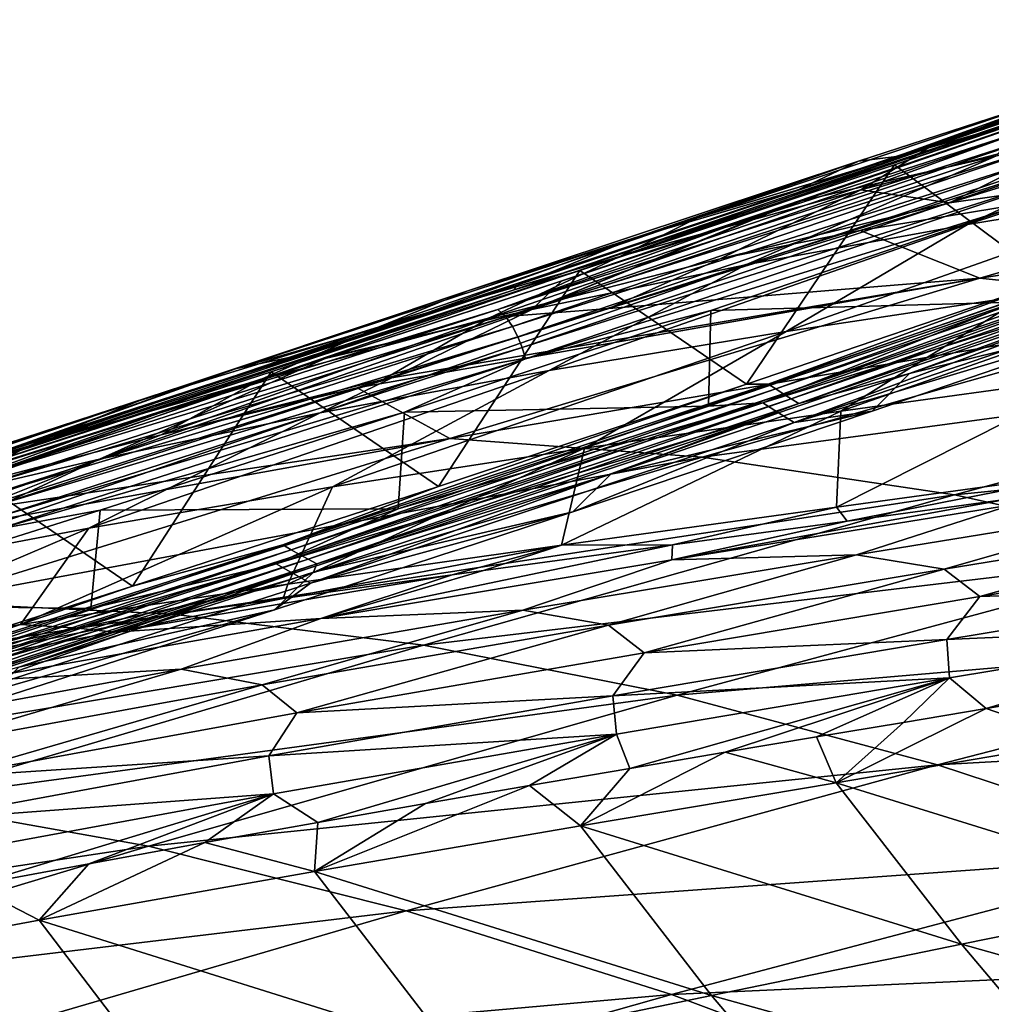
# Model space of a CAD drawing. Header units: metres. Extents: x -92 to 264, y -100 to 50.
# Tile 504 of 656: x 167.25 to 172.77, y 13.38 to 18.97. Entities that reach past the tile are written whole.
import ezdxf

# ---------------------------------------------------------------- set-up
doc = ezdxf.new("R2010")
doc.units = ezdxf.units.M
doc.layers.add('solid_21062050_01', color=7, linetype='CONTINUOUS')

msp = doc.modelspace()

# ---------------------------------------------------------------- linework, layer by layer
at = {"layer": 'solid_21062050_01'}
for points in [[(174.556915, 18.972319, 126.238945), (172.413696, 18.243057, 127.818733), (173.722198, 18.61821, 128.156601)], [(174.556915, 18.972319, 126.238945), (173.28923, 18.581104, 125.976776), (172.413696, 18.243057, 127.818733)], [(174.604996, 18.947565, 122.097771), (171.286697, 17.802031, 123.418236), (173.053635, 18.370285, 122.775597)], [(171.62207, 17.921545, 123.173668), (171.286697, 17.802031, 123.418236), (174.604996, 18.947565, 122.097771)], [(171.67012, 17.937859, 123.153038), (171.62207, 17.921545, 123.173668), (174.604996, 18.947565, 122.097771)], [(172.937973, 18.37237, 122.631477), (171.67012, 17.937859, 123.153038), (174.604996, 18.947565, 122.097771)], [(172.224426, 18.147367, 123.705612), (174.081146, 18.779396, 122.961792), (173.108322, 17.488522, 122.995583)], [(173.526947, 18.604893, 123.201477), (174.081146, 18.779396, 122.961792), (172.224426, 18.147367, 123.705612)], [(173.538925, 18.630014, 123.254082), (173.526947, 18.604893, 123.201477), (170.063538, 17.4375, 124.70697)], [(170.079193, 17.464262, 124.757774), (173.538925, 18.630014, 123.254082), (170.063538, 17.4375, 124.70697)], [(170.079193, 17.464262, 124.757774), (173.108902, 18.492079, 123.484261), (173.538925, 18.630014, 123.254082)], [(173.435425, 18.628529, 124.05024), (172.020264, 18.168434, 125.704384), (173.28923, 18.581104, 125.976776)], [(173.435425, 18.628529, 124.05024), (172.235321, 18.19537, 123.843864), (172.020264, 18.168434, 125.704384)], [(173.108902, 18.492079, 123.484261), (172.235321, 18.19537, 123.843864), (173.435425, 18.628529, 124.05024)], [(175.167999, 18.643822, 118.396996), (173.92337, 18.018711, 118.393066), (172.637909, 17.809385, 119.892365)], [(173.97348, 18.433243, 119.971931), (175.167999, 18.643822, 118.396996), (172.637909, 17.809385, 119.892365)], [(170.063538, 17.4375, 124.70697), (173.526947, 18.604893, 123.201477), (170.435837, 17.548134, 124.506554)], [(173.526947, 18.604893, 123.201477), (172.224426, 18.147367, 123.705612), (170.435837, 17.548134, 124.506554)], [(173.28923, 18.581104, 125.976776), (171.104431, 17.846933, 127.468208), (172.413696, 18.243057, 127.818733)], [(173.28923, 18.581104, 125.976776), (172.020264, 18.168434, 125.704384), (171.104431, 17.846933, 127.468208)], [(173.722198, 18.61821, 128.156601), (172.032623, 18.005947, 129.842056), (173.400299, 18.363251, 130.257904)], [(173.722198, 18.61821, 128.156601), (172.413696, 18.243057, 127.818733), (172.032623, 18.005947, 129.842056)], [(170.079193, 17.464262, 124.757774), (172.235321, 18.19537, 123.843864), (173.108902, 18.492079, 123.484261)], [(173.97348, 18.433243, 119.971931), (172.637909, 17.809385, 119.892365), (171.378799, 17.580061, 121.386299)], [(172.802948, 18.199701, 121.552986), (173.97348, 18.433243, 119.971931), (171.378799, 17.580061, 121.386299)], [(171.286697, 17.802031, 123.418236), (169.97139, 17.32674, 124.120735), (173.053635, 18.370285, 122.775597)], [(173.094421, 18.327135, 122.841118), (173.053635, 18.370285, 122.775597), (169.97139, 17.32674, 124.120735)], [(172.802948, 18.199701, 121.552986), (171.67012, 17.937859, 123.153038), (172.937973, 18.37237, 122.631477)], [(175.743607, 18.386915, 135.319931), (172.536453, 17.931574, 132.244339), (172.028732, 17.774914, 132.41452)], [(172.708771, 17.50301, 136.354462), (175.743607, 18.386915, 135.319931), (172.028732, 17.774914, 132.41452)], [(173.400299, 18.363251, 130.257904), (172.032623, 18.005947, 129.842056), (172.536453, 17.931574, 132.244339)], [(175.743607, 18.386915, 135.319931), (173.468765, 18.2173, 131.931427), (172.536453, 17.931574, 132.244339)], [(173.468765, 18.2173, 131.931427), (173.400299, 18.363251, 130.257904), (172.536453, 17.931574, 132.244339)], [(177.201767, 18.179844, 138.905563), (175.743607, 18.386915, 135.319931), (172.708771, 17.50301, 136.354462)], [(173.094421, 18.327135, 122.841118), (169.97139, 17.32674, 124.120735), (170.015793, 17.284185, 124.184258)], [(173.094421, 18.327135, 122.841118), (170.015793, 17.284185, 124.184258), (173.130615, 18.272863, 122.885292)], [(170.015793, 17.284185, 124.184258), (170.054047, 17.230183, 124.227013), (173.130615, 18.272863, 122.885292)], [(173.130615, 18.272863, 122.885292), (170.054047, 17.230183, 124.227013), (173.160522, 18.21348, 122.909035)], [(172.413696, 18.243057, 127.818733), (170.66449, 17.627748, 129.410202), (172.032623, 18.005947, 129.842056)], [(172.413696, 18.243057, 127.818733), (171.104431, 17.846933, 127.468208), (170.66449, 17.627748, 129.410202)], [(170.054047, 17.230183, 124.227013), (170.084579, 17.170784, 124.249908), (173.160522, 18.21348, 122.909035)], [(170.079193, 17.464262, 124.757774), (171.675949, 18.006592, 124.084717), (172.235321, 18.19537, 123.843864)], [(173.160522, 18.21348, 122.909035), (170.084579, 17.170784, 124.249908), (173.18486, 18.152893, 122.917633)], [(172.802948, 18.199701, 121.552986), (170.162933, 17.32633, 122.889259), (171.67012, 17.937859, 123.153038)], [(172.802948, 18.199701, 121.552986), (171.378799, 17.580061, 121.386299), (170.162933, 17.32633, 122.889259)], [(172.235321, 18.19537, 123.843864), (171.675949, 18.006592, 124.084717), (172.020264, 18.168434, 125.704384)], [(177.201767, 18.179844, 138.905563), (172.708771, 17.50301, 136.354462), (174.154846, 17.350098, 139.945007)], [(172.020264, 18.168434, 125.704384), (169.795181, 17.429426, 127.105743), (171.104431, 17.846933, 127.468208)], [(172.020264, 18.168434, 125.704384), (170.750595, 17.733955, 125.422287), (169.795181, 17.429426, 127.105743)], [(170.084579, 17.170784, 124.249908), (170.108536, 17.109987, 124.25808), (173.18486, 18.152893, 122.917633)], [(173.18486, 18.152893, 122.917633), (170.108536, 17.109987, 124.25808), (173.205048, 18.089062, 122.912834)], [(170.435837, 17.548134, 124.506554), (172.224426, 18.147367, 123.705612), (171.384171, 16.902372, 123.724854)], [(171.675949, 18.006592, 124.084717), (170.750595, 17.733955, 125.422287), (172.020264, 18.168434, 125.704384)], [(172.224426, 18.147367, 123.705612), (173.108322, 17.488522, 122.995583), (171.384171, 16.902372, 123.724854)], [(170.108536, 17.109987, 124.25808), (170.127411, 17.045761, 124.253227), (173.205048, 18.089062, 122.912834)], [(173.205048, 18.089062, 122.912834), (170.127411, 17.045761, 124.253227), (172.904724, 17.907635, 123.01638)], [(173.92337, 18.018711, 118.393066), (172.977798, 17.407541, 118.074631), (171.608231, 17.201477, 119.492851)], [(172.637909, 17.809385, 119.892365), (173.92337, 18.018711, 118.393066), (171.608231, 17.201477, 119.492851)], [(172.032623, 18.005947, 129.842056), (169.923386, 17.278315, 131.312164), (171.233078, 17.614351, 131.789352)], [(172.032623, 18.005947, 129.842056), (170.66449, 17.627748, 129.410202), (169.923386, 17.278315, 131.312164)], [(170.079193, 17.464262, 124.757774), (170.263748, 17.534851, 124.731171), (171.675949, 18.006592, 124.084717)], [(171.675949, 18.006592, 124.084717), (170.263748, 17.534851, 124.731171), (170.750595, 17.733955, 125.422287)], [(172.032623, 18.005947, 129.842056), (171.233078, 17.614351, 131.789352), (172.536453, 17.931574, 132.244339)], [(170.127411, 17.045761, 124.253227), (171.181335, 17.320217, 123.749367), (172.904724, 17.907635, 123.01638)], [(170.162933, 17.32633, 122.889259), (171.62207, 17.921545, 123.173668), (171.67012, 17.937859, 123.153038)], [(170.162933, 17.32633, 122.889259), (170.333893, 17.488949, 123.750259), (171.62207, 17.921545, 123.173668)], [(171.62207, 17.921545, 123.173668), (170.333893, 17.488949, 123.750259), (171.286697, 17.802031, 123.418236)], [(172.904724, 17.907635, 123.01638), (171.181335, 17.320217, 123.749367), (172.909363, 17.368099, 122.819687)], [(172.028732, 17.774914, 132.41452), (172.536453, 17.931574, 132.244339), (171.233078, 17.614351, 131.789352)], [(171.104431, 17.846933, 127.468208), (169.296997, 17.22817, 128.963348), (170.66449, 17.627748, 129.410202)], [(171.104431, 17.846933, 127.468208), (169.795181, 17.429426, 127.105743), (169.296997, 17.22817, 128.963348)], [(171.286697, 17.802031, 123.418236), (168.052994, 16.739065, 124.991066), (169.97139, 17.32674, 124.120735)], [(168.989639, 17.047306, 124.402542), (168.052994, 16.739065, 124.991066), (171.286697, 17.802031, 123.418236)], [(169.030899, 17.060715, 124.381714), (168.989639, 17.047306, 124.402542), (171.286697, 17.802031, 123.418236)], [(170.333893, 17.488949, 123.750259), (169.030899, 17.060715, 124.381714), (171.286697, 17.802031, 123.418236)], [(172.637909, 17.809385, 119.892365), (171.608231, 17.201477, 119.492851), (170.262604, 16.980005, 120.890457)], [(171.378799, 17.580061, 121.386299), (172.637909, 17.809385, 119.892365), (170.262604, 16.980005, 120.890457)], [(171.549011, 16.874332, 123.840942), (171.505615, 16.902086, 123.763893), (174.146545, 17.805214, 122.684464)], [(174.146545, 17.805214, 122.684464), (171.505615, 16.902086, 123.763893), (173.108322, 17.488522, 122.995583)], [(174.185883, 17.776773, 122.763412), (171.549011, 16.874332, 123.840942), (174.146545, 17.805214, 122.684464)], [(170.750595, 17.733955, 125.422287), (168.486771, 16.990124, 126.732079), (169.795181, 17.429426, 127.105743)], [(170.750595, 17.733955, 125.422287), (169.484024, 17.277473, 125.112213), (168.486771, 16.990124, 126.732079)], [(170.263748, 17.534851, 124.731171), (169.484024, 17.277473, 125.112213), (170.750595, 17.733955, 125.422287)], [(170.601501, 17.330956, 132.8909), (172.028732, 17.774914, 132.41452), (171.233078, 17.614351, 131.789352)], [(172.708771, 17.50301, 136.354462), (172.028732, 17.774914, 132.41452), (170.601501, 17.330956, 132.8909)], [(171.592407, 16.846581, 123.917992), (171.549011, 16.874332, 123.840942), (174.185883, 17.776773, 122.763412)], [(174.225235, 17.748331, 122.842361), (171.592407, 16.846581, 123.917992), (174.185883, 17.776773, 122.763412)], [(171.636688, 16.819126, 123.994652), (171.592407, 16.846581, 123.917992), (174.225235, 17.748331, 122.842361)], [(174.265366, 17.720165, 122.921013), (171.636688, 16.819126, 123.994652), (174.225235, 17.748331, 122.842361)], [(174.127975, 17.702051, 122.536316), (171.476364, 16.795767, 123.619507), (174.208054, 17.644281, 122.696747)], [(172.909363, 17.368099, 122.819687), (171.476364, 16.795767, 123.619507), (174.127975, 17.702051, 122.536316)], [(174.265366, 17.720165, 122.921013), (171.681137, 16.791727, 124.071236), (171.636688, 16.819126, 123.994652)], [(174.265366, 17.720165, 122.921013), (174.305649, 17.692049, 122.999619), (171.681137, 16.791727, 124.071236)], [(171.681137, 16.791727, 124.071236), (174.305649, 17.692049, 122.999619), (172.309067, 16.962723, 123.893394)], [(174.305649, 17.692049, 122.999619), (173.976166, 17.536358, 123.217392), (172.309067, 16.962723, 123.893394)], [(170.66449, 17.627748, 129.410202), (168.615051, 16.92424, 130.819672), (169.923386, 17.278315, 131.312164)], [(170.66449, 17.627748, 129.410202), (169.296997, 17.22817, 128.963348), (168.615051, 16.92424, 130.819672)], [(171.476364, 16.795767, 123.619507), (171.564651, 16.739386, 123.776077), (174.208054, 17.644281, 122.696747)], [(174.208054, 17.644281, 122.696747), (171.564651, 16.739386, 123.776077), (171.654495, 16.683531, 123.931961)], [(174.208054, 17.644281, 122.696747), (171.654495, 16.683531, 123.931961), (174.28952, 17.586992, 122.856651)], [(171.378799, 17.580061, 121.386299), (170.262604, 16.980005, 120.890457), (168.961349, 16.738884, 122.282639)], [(170.162933, 17.32633, 122.889259), (171.378799, 17.580061, 121.386299), (168.961349, 16.738884, 122.282639)], [(170.601501, 17.330956, 132.8909), (171.233078, 17.614351, 131.789352), (169.923386, 17.278315, 131.312164)], [(173.779083, 17.324888, 123.24205), (174.28952, 17.586992, 122.856651), (171.654495, 16.683531, 123.931961)], [(174.349396, 17.602652, 116.619896), (173.375931, 16.949484, 116.528458), (171.919342, 16.748047, 117.922142)], [(172.977798, 17.407541, 118.074631), (174.349396, 17.602652, 116.619896), (171.919342, 16.748047, 117.922142)], [(168.683655, 16.972017, 125.376427), (170.435837, 17.548134, 124.506554), (169.634491, 16.319523, 124.546654)], [(170.063538, 17.4375, 124.70697), (170.435837, 17.548134, 124.506554), (168.683655, 16.972017, 125.376427)], [(170.079193, 17.464262, 124.757774), (169.484024, 17.277473, 125.112213), (170.263748, 17.534851, 124.731171)], [(170.435837, 17.548134, 124.506554), (171.384171, 16.902372, 123.724854), (169.634491, 16.319523, 124.546654)], [(172.309067, 16.962723, 123.893394), (173.976166, 17.536358, 123.217392), (173.779083, 17.324888, 123.24205)], [(170.079193, 17.464262, 124.757774), (170.063538, 17.4375, 124.70697), (166.707993, 16.346775, 126.489258)], [(166.727722, 16.374033, 126.538345), (170.079193, 17.464262, 124.757774), (166.707993, 16.346775, 126.489258)], [(166.727722, 16.374033, 126.538345), (169.484024, 17.277473, 125.112213), (170.079193, 17.464262, 124.757774)], [(170.162933, 17.32633, 122.889259), (169.030899, 17.060715, 124.381714), (170.333893, 17.488949, 123.750259)], [(172.708771, 17.50301, 136.354462), (169.323578, 16.929213, 133.315811), (169.172302, 16.881409, 133.366013)], [(169.697128, 16.592678, 137.359146), (172.708771, 17.50301, 136.354462), (169.172302, 16.881409, 133.366013)], [(172.708771, 17.50301, 136.354462), (170.601501, 17.330956, 132.8909), (169.323578, 16.929213, 133.315811)], [(174.154846, 17.350098, 139.945007), (172.708771, 17.50301, 136.354462), (169.697128, 16.592678, 137.359146)], [(171.505615, 16.902086, 123.763893), (171.384171, 16.902372, 123.724854), (173.108322, 17.488522, 122.995583)], [(166.707993, 16.346775, 126.489258), (170.063538, 17.4375, 124.70697), (166.940659, 16.408152, 126.329666)], [(170.063538, 17.4375, 124.70697), (168.683655, 16.972017, 125.376427), (166.940659, 16.408152, 126.329666)], [(169.795181, 17.429426, 127.105743), (167.931183, 16.80673, 128.502441), (169.296997, 17.22817, 128.963348)], [(169.795181, 17.429426, 127.105743), (168.486771, 16.990124, 126.732079), (167.931183, 16.80673, 128.502441)], [(172.977798, 17.407541, 118.074631), (171.919342, 16.748047, 117.922142), (170.46347, 16.53903, 119.266296)], [(171.608231, 17.201477, 119.492851), (172.977798, 17.407541, 118.074631), (170.46347, 16.53903, 119.266296)], [(174.154846, 17.350098, 139.945007), (169.697128, 16.592678, 137.359146), (171.130981, 16.486662, 140.954834)], [(174.154846, 17.350098, 139.945007), (171.130981, 16.486662, 140.954834), (175.602753, 17.089226, 143.490372)], [(172.909363, 17.368099, 122.819687), (171.16684, 16.777571, 123.562256), (171.476364, 16.795767, 123.619507)], [(171.181335, 17.320217, 123.749367), (171.16684, 16.777571, 123.562256), (172.909363, 17.368099, 122.819687)], [(168.052994, 16.739065, 124.991066), (166.970032, 16.358421, 125.687607), (169.97139, 17.32674, 124.120735)], [(170.015793, 17.284185, 124.184258), (169.97139, 17.32674, 124.120735), (166.970032, 16.358421, 125.687607)], [(170.162933, 17.32633, 122.889259), (167.708252, 16.476242, 123.676842), (168.989639, 17.047306, 124.402542)], [(170.162933, 17.32633, 122.889259), (168.961349, 16.738884, 122.282639), (167.708252, 16.476242, 123.676842)], [(170.162933, 17.32633, 122.889259), (168.989639, 17.047306, 124.402542), (169.030899, 17.060715, 124.381714)], [(170.601501, 17.330956, 132.8909), (169.923386, 17.278315, 131.312164), (169.323578, 16.929213, 133.315811)], [(171.181335, 17.320217, 123.749367), (169.440292, 16.742899, 124.572815), (171.16684, 16.777571, 123.562256)], [(170.127411, 17.045761, 124.253227), (169.440292, 16.742899, 124.572815), (171.181335, 17.320217, 123.749367)], [(172.097046, 16.747408, 123.93306), (173.779083, 17.324888, 123.24205), (171.654495, 16.683531, 123.931961)], [(172.309067, 16.962723, 123.893394), (173.779083, 17.324888, 123.24205), (172.097046, 16.747408, 123.93306)], [(166.727722, 16.374033, 126.538345), (168.820541, 17.060123, 125.45015), (169.484024, 17.277473, 125.112213)], [(170.015793, 17.284185, 124.184258), (166.970032, 16.358421, 125.687607), (167.01796, 16.316553, 125.748985)], [(170.015793, 17.284185, 124.184258), (167.01796, 16.316553, 125.748985), (170.054047, 17.230183, 124.227013)], [(167.01796, 16.316553, 125.748985), (167.058273, 16.262907, 125.790283), (170.054047, 17.230183, 124.227013)], [(170.054047, 17.230183, 124.227013), (167.058273, 16.262907, 125.790283), (170.084579, 17.170784, 124.249908)], [(169.923386, 17.278315, 131.312164), (168.058029, 16.613356, 132.783768), (169.323578, 16.929213, 133.315811)], [(169.923386, 17.278315, 131.312164), (168.615051, 16.92424, 130.819672), (168.058029, 16.613356, 132.783768)], [(169.484024, 17.277473, 125.112213), (168.820541, 17.060123, 125.45015), (168.486771, 16.990124, 126.732079)], [(169.296997, 17.22817, 128.963348), (167.309128, 16.551701, 130.31282), (168.615051, 16.92424, 130.819672)], [(169.296997, 17.22817, 128.963348), (167.931183, 16.80673, 128.502441), (167.309128, 16.551701, 130.31282)], [(171.608231, 17.201477, 119.492851), (170.46347, 16.53903, 119.266296), (169.031754, 16.31867, 120.576233)], [(170.262604, 16.980005, 120.890457), (171.608231, 17.201477, 119.492851), (169.031754, 16.31867, 120.576233)], [(167.058273, 16.262907, 125.790283), (167.089508, 16.203573, 125.81237), (170.084579, 17.170784, 124.249908)], [(170.084579, 17.170784, 124.249908), (167.089508, 16.203573, 125.81237), (170.108536, 17.109987, 124.25808)], [(167.089508, 16.203573, 125.81237), (167.113205, 16.142633, 125.820236), (170.108536, 17.109987, 124.25808)], [(170.108536, 17.109987, 124.25808), (167.113205, 16.142633, 125.820236), (170.127411, 17.045761, 124.253227)], [(171.130981, 16.486662, 140.954834), (172.564972, 16.27212, 144.507034), (175.602753, 17.089226, 143.490372)], [(175.602753, 17.089226, 143.490372), (172.564972, 16.27212, 144.507034), (177.068634, 16.724937, 147.03862)], [(166.496902, 16.191652, 125.075745), (167.653976, 16.617725, 125.103737), (168.989639, 17.047306, 124.402542)], [(166.496902, 16.191652, 125.075745), (168.989639, 17.047306, 124.402542), (167.708252, 16.476242, 123.676842)], [(166.727722, 16.374033, 126.538345), (167.283371, 16.56168, 126.283813), (168.820541, 17.060123, 125.45015)], [(167.113205, 16.142633, 125.820236), (167.130936, 16.078074, 125.815514), (170.127411, 17.045761, 124.253227)], [(170.127411, 17.045761, 124.253227), (167.130936, 16.078074, 125.815514), (169.440292, 16.742899, 124.572815)], [(168.820541, 17.060123, 125.45015), (167.283371, 16.56168, 126.283813), (168.486771, 16.990124, 126.732079)], [(168.989639, 17.047306, 124.402542), (167.653976, 16.617725, 125.103737), (168.052994, 16.739065, 124.991066)], [(168.486771, 16.990124, 126.732079), (166.568161, 16.362947, 128.028503), (167.931183, 16.80673, 128.502441)], [(168.486771, 16.990124, 126.732079), (167.185349, 16.530087, 126.339294), (166.568161, 16.362947, 128.028503)], [(166.940659, 16.408152, 126.329666), (168.683655, 16.972017, 125.376427), (167.895172, 15.753437, 125.450005)], [(167.283371, 16.56168, 126.283813), (167.185349, 16.530087, 126.339294), (168.486771, 16.990124, 126.732079)], [(170.262604, 16.980005, 120.890457), (169.031754, 16.31867, 120.576233), (167.646805, 16.083275, 121.867004)], [(168.961349, 16.738884, 122.282639), (170.262604, 16.980005, 120.890457), (167.646805, 16.083275, 121.867004)], [(168.683655, 16.972017, 125.376427), (169.634491, 16.319523, 124.546654), (167.895172, 15.753437, 125.450005)], [(170.613159, 16.390675, 124.657097), (172.309067, 16.962723, 123.893394), (172.097046, 16.747408, 123.93306)], [(171.681137, 16.791727, 124.071236), (172.309067, 16.962723, 123.893394), (170.613159, 16.390675, 124.657097)], [(173.375931, 16.949484, 116.528458), (173.440369, 16.415417, 115.505066), (171.894928, 16.202196, 116.90789)], [(171.919342, 16.748047, 117.922142), (173.375931, 16.949484, 116.528458), (171.894928, 16.202196, 116.90789)], [(168.615051, 16.92424, 130.819672), (166.794312, 16.281513, 132.234024), (168.058029, 16.613356, 132.783768)], [(168.615051, 16.92424, 130.819672), (167.309128, 16.551701, 130.31282), (166.794312, 16.281513, 132.234024)], [(169.172302, 16.881409, 133.366013), (169.323578, 16.929213, 133.315811), (168.058029, 16.613356, 132.783768)], [(168.749557, 15.988253, 125.092583), (169.634491, 16.319523, 124.546654), (171.384171, 16.902372, 123.724854)], [(171.505615, 16.902086, 123.763893), (168.749557, 15.988253, 125.092583), (171.384171, 16.902372, 123.724854)], [(168.79718, 15.961311, 125.167389), (168.749557, 15.988253, 125.092583), (171.505615, 16.902086, 123.763893)], [(171.549011, 16.874332, 123.840942), (168.79718, 15.961311, 125.167389), (171.505615, 16.902086, 123.763893)], [(166.986969, 16.185308, 134.089539), (169.172302, 16.881409, 133.366013), (168.058029, 16.613356, 132.783768)], [(169.697128, 16.592678, 137.359146), (169.172302, 16.881409, 133.366013), (166.986969, 16.185308, 134.089539)], [(168.844803, 15.934369, 125.242195), (168.79718, 15.961311, 125.167389), (171.549011, 16.874332, 123.840942)], [(171.592407, 16.846581, 123.917992), (168.844803, 15.934369, 125.242195), (171.549011, 16.874332, 123.840942)], [(168.893402, 15.907743, 125.31649), (168.844803, 15.934369, 125.242195), (171.592407, 16.846581, 123.917992)], [(171.636688, 16.819126, 123.994652), (168.893402, 15.907743, 125.31649), (171.592407, 16.846581, 123.917992)], [(167.931183, 16.80673, 128.502441), (166.006638, 16.160271, 129.792603), (167.309128, 16.551701, 130.31282)], [(167.931183, 16.80673, 128.502441), (166.568161, 16.362947, 128.028503), (166.006638, 16.160271, 129.792603)], [(171.476364, 16.795767, 123.619507), (168.710968, 15.880632, 124.951202), (171.564651, 16.739386, 123.776077)], [(169.403778, 16.192688, 124.397217), (168.710968, 15.880632, 124.951202), (171.476364, 16.795767, 123.619507)], [(171.636688, 16.819126, 123.994652), (168.942184, 15.881176, 125.390694), (168.893402, 15.907743, 125.31649)], [(171.636688, 16.819126, 123.994652), (171.681137, 16.791727, 124.071236), (168.942184, 15.881176, 125.390694)], [(168.942184, 15.881176, 125.390694), (171.681137, 16.791727, 124.071236), (170.613159, 16.390675, 124.657097)], [(171.16684, 16.777571, 123.562256), (169.403778, 16.192688, 124.397217), (171.476364, 16.795767, 123.619507)], [(168.052994, 16.739065, 124.991066), (164.921951, 15.752027, 126.806541), (166.970032, 16.358421, 125.687607)], [(165.354416, 15.893721, 126.437561), (164.921951, 15.752027, 126.806541), (168.052994, 16.739065, 124.991066)], [(166.147751, 16.141911, 125.958633), (165.354416, 15.893721, 126.437561), (168.052994, 16.739065, 124.991066)], [(167.653976, 16.617725, 125.103737), (166.147751, 16.141911, 125.958633), (168.052994, 16.739065, 124.991066)], [(168.961349, 16.738884, 122.282639), (167.646805, 16.083275, 121.867004), (166.316345, 15.83066, 123.148346)], [(167.708252, 16.476242, 123.676842), (168.961349, 16.738884, 122.282639), (166.316345, 15.83066, 123.148346)], [(167.130936, 16.078074, 125.815514), (167.711044, 16.185469, 125.477318), (169.440292, 16.742899, 124.572815)], [(169.440292, 16.742899, 124.572815), (167.711044, 16.185469, 125.477318), (169.403778, 16.192688, 124.397217)], [(168.710968, 15.880632, 124.951202), (168.807846, 15.825899, 125.103203), (171.564651, 16.739386, 123.776077)], [(171.564651, 16.739386, 123.776077), (168.807846, 15.825899, 125.103203), (168.906448, 15.771721, 125.254318)], [(171.564651, 16.739386, 123.776077), (168.906448, 15.771721, 125.254318), (171.654495, 16.683531, 123.931961)], [(169.440292, 16.742899, 124.572815), (169.403778, 16.192688, 124.397217), (171.16684, 16.777571, 123.562256)], [(171.919342, 16.748047, 117.922142), (171.894928, 16.202196, 116.90789), (170.332352, 15.986691, 118.236763)], [(170.46347, 16.53903, 119.266296), (171.919342, 16.748047, 117.922142), (170.332352, 15.986691, 118.236763)], [(170.39621, 16.17597, 124.709251), (172.097046, 16.747408, 123.93306), (171.654495, 16.683531, 123.931961)], [(170.613159, 16.390675, 124.657097), (172.097046, 16.747408, 123.93306), (170.39621, 16.17597, 124.709251)], [(170.39621, 16.17597, 124.709251), (171.654495, 16.683531, 123.931961), (168.906448, 15.771721, 125.254318)], [(172.564972, 16.27212, 144.507034), (174.017822, 15.950504, 148.065933), (177.068634, 16.724937, 147.03862)], [(166.496902, 16.191652, 125.075745), (166.147751, 16.141911, 125.958633), (167.653976, 16.617725, 125.103737)], [(166.986969, 16.185308, 134.089539), (168.058029, 16.613356, 132.783768), (166.794312, 16.281513, 132.234024)], [(169.697128, 16.592678, 137.359146), (166.986969, 16.185308, 134.089539), (166.415497, 16.001631, 134.278534)], [(166.705902, 15.664143, 138.338837), (169.697128, 16.592678, 137.359146), (166.415497, 16.001631, 134.278534)], [(171.130981, 16.486662, 140.954834), (169.697128, 16.592678, 137.359146), (166.705902, 15.664143, 138.338837)], [(166.727722, 16.374033, 126.538345), (167.185349, 16.530087, 126.339294), (167.283371, 16.56168, 126.283813)], [(167.309128, 16.551701, 130.31282), (165.534561, 15.933359, 131.670349), (166.794312, 16.281513, 132.234024)], [(167.309128, 16.551701, 130.31282), (166.006638, 16.160271, 129.792603), (165.534561, 15.933359, 131.670349)], [(170.46347, 16.53903, 119.266296), (170.332352, 15.986691, 118.236763), (168.778473, 15.765814, 119.506935)], [(169.031754, 16.31867, 120.576233), (170.46347, 16.53903, 119.266296), (168.778473, 15.765814, 119.506935)], [(167.708252, 16.476242, 123.676842), (166.316345, 15.83066, 123.148346), (165.034805, 15.559979, 124.425262)], [(166.496902, 16.191652, 125.075745), (167.708252, 16.476242, 123.676842), (165.034805, 15.559979, 124.425262)], [(171.130981, 16.486662, 140.954834), (166.705902, 15.664143, 138.338837), (168.127274, 15.595492, 141.939255)], [(171.130981, 16.486662, 140.954834), (168.127274, 15.595492, 141.939255), (172.564972, 16.27212, 144.507034)], [(166.940659, 16.408152, 126.329666), (167.895172, 15.753437, 125.450005), (166.180588, 15.205089, 126.428551)], [(168.92337, 15.833539, 125.498558), (170.613159, 16.390675, 124.657097), (170.39621, 16.17597, 124.709251)], [(168.942184, 15.881176, 125.390694), (170.613159, 16.390675, 124.657097), (168.92337, 15.833539, 125.498558)], [(171.9552, 16.124008, 116.709251), (171.894928, 16.202196, 116.90789), (173.440369, 16.415417, 115.505066)], [(172.865921, 16.247843, 115.896088), (171.9552, 16.124008, 116.709251), (173.440369, 16.415417, 115.505066)], [(169.031754, 16.31867, 120.576233), (168.778473, 15.765814, 119.506935), (167.25914, 15.536475, 120.73365)], [(167.646805, 16.083275, 121.867004), (169.031754, 16.31867, 120.576233), (167.25914, 15.536475, 120.73365)], [(168.749557, 15.988253, 125.092583), (167.895172, 15.753437, 125.450005), (169.634491, 16.319523, 124.546654)], [(168.127274, 15.595492, 141.939255), (169.549164, 15.419226, 145.501938), (172.564972, 16.27212, 144.507034)], [(172.564972, 16.27212, 144.507034), (169.549164, 15.419226, 145.501938), (174.017822, 15.950504, 148.065933)], [(170.95845, 15.903492, 117.433334), (171.9552, 16.124008, 116.709251), (172.865921, 16.247843, 115.896088)], [(172.891022, 16.216476, 115.819435), (170.95845, 15.903492, 117.433334), (172.865921, 16.247843, 115.896088)], [(173.823364, 16.226677, 114.803925), (172.007507, 15.932415, 116.42234), (172.891022, 16.216476, 115.819435)], [(172.50592, 15.849873, 115.878296), (172.007507, 15.932415, 116.42234), (173.823364, 16.226677, 114.803925)], [(174.319504, 16.145792, 114.193764), (172.50592, 15.849873, 115.878296), (173.823364, 16.226677, 114.803925)], [(167.711044, 16.185469, 125.477318), (166.013229, 15.649605, 126.451912), (167.658844, 15.62659, 125.310753)], [(167.130936, 16.078074, 125.815514), (166.013229, 15.649605, 126.451912), (167.711044, 16.185469, 125.477318)], [(169.403778, 16.192688, 124.397217), (167.658844, 15.62659, 125.310753), (168.710968, 15.880632, 124.951202)], [(167.711044, 16.185469, 125.477318), (167.658844, 15.62659, 125.310753), (169.403778, 16.192688, 124.397217)], [(168.701202, 15.618998, 125.564186), (170.39621, 16.17597, 124.709251), (168.906448, 15.771721, 125.254318)], [(168.92337, 15.833539, 125.498558), (170.39621, 16.17597, 124.709251), (168.701202, 15.618998, 125.564186)], [(170.963104, 15.9893, 117.55806), (170.332352, 15.986691, 118.236763), (171.894928, 16.202196, 116.90789)], [(172.007507, 15.932415, 116.42234), (170.95845, 15.903492, 117.433334), (172.891022, 16.216476, 115.819435)], [(171.9552, 16.124008, 116.709251), (170.963104, 15.9893, 117.55806), (171.894928, 16.202196, 116.90789)], [(170.95845, 15.903492, 117.433334), (170.963104, 15.9893, 117.55806), (171.9552, 16.124008, 116.709251)], [(172.709488, 15.694991, 115.625885), (172.50592, 15.849873, 115.878296), (174.319504, 16.145792, 114.193764)], [(174.516769, 15.992025, 113.91201), (172.709488, 15.694991, 115.625885), (174.319504, 16.145792, 114.193764)], [(167.646805, 16.083275, 121.867004), (167.25914, 15.536475, 120.73365), (165.797684, 15.295732, 121.931534)], [(166.316345, 15.83066, 123.148346), (167.646805, 16.083275, 121.867004), (165.797684, 15.295732, 121.931534)], [(166.014771, 15.067141, 126.734314), (165.962891, 15.093163, 126.662056), (168.749557, 15.988253, 125.092583)], [(168.749557, 15.988253, 125.092583), (165.962891, 15.093163, 126.662056), (167.895172, 15.753437, 125.450005)], [(168.79718, 15.961311, 125.167389), (166.014771, 15.067141, 126.734314), (168.749557, 15.988253, 125.092583)], [(166.06665, 15.04112, 126.806572), (166.014771, 15.067141, 126.734314), (168.79718, 15.961311, 125.167389)], [(168.844803, 15.934369, 125.242195), (166.06665, 15.04112, 126.806572), (168.79718, 15.961311, 125.167389)], [(168.752182, 15.684664, 119.365417), (168.778473, 15.765814, 119.506935), (170.332352, 15.986691, 118.236763)], [(169.711746, 15.818707, 118.591507), (168.752182, 15.684664, 119.365417), (170.332352, 15.986691, 118.236763)], [(168.964355, 15.569807, 118.971527), (169.889832, 15.843153, 118.446327), (170.963104, 15.9893, 117.55806)], [(170.95845, 15.903492, 117.433334), (168.964355, 15.569807, 118.971527), (170.963104, 15.9893, 117.55806)], [(169.549164, 15.419226, 145.501938), (170.990036, 15.134302, 149.073441), (174.017822, 15.950504, 148.065933)], [(169.889832, 15.843153, 118.446327), (169.711746, 15.818707, 118.591507), (170.332352, 15.986691, 118.236763)], [(170.963104, 15.9893, 117.55806), (169.889832, 15.843153, 118.446327), (170.332352, 15.986691, 118.236763)], [(174.017822, 15.950504, 148.065933), (170.990036, 15.134302, 149.073441), (175.508194, 15.523167, 151.681671)], [(174.321426, 15.748955, 114.08255), (172.709488, 15.694991, 115.625885), (174.516769, 15.992025, 113.91201)], [(166.119522, 15.015417, 126.87822), (166.06665, 15.04112, 126.806572), (168.844803, 15.934369, 125.242195)], [(168.893402, 15.907743, 125.31649), (166.119522, 15.015417, 126.87822), (168.844803, 15.934369, 125.242195)], [(168.893402, 15.907743, 125.31649), (166.172592, 14.989775, 126.94976), (166.119522, 15.015417, 126.87822)], [(168.893402, 15.907743, 125.31649), (168.942184, 15.881176, 125.390694), (166.172592, 14.989775, 126.94976)], [(170.112946, 15.617392, 117.951157), (168.964355, 15.569807, 118.971527), (170.95845, 15.903492, 117.433334)], [(172.007507, 15.932415, 116.42234), (170.112946, 15.617392, 117.951157), (170.95845, 15.903492, 117.433334)], [(170.598389, 15.531706, 117.462189), (170.112946, 15.617392, 117.951157), (172.007507, 15.932415, 116.42234)], [(172.50592, 15.849873, 115.878296), (170.598389, 15.531706, 117.462189), (172.007507, 15.932415, 116.42234)], [(168.710968, 15.880632, 124.951202), (165.916412, 14.983665, 126.52227), (168.807846, 15.825899, 125.103203)], [(165.960205, 15.083755, 126.286057), (165.916412, 14.983665, 126.52227), (168.710968, 15.880632, 124.951202)], [(167.658844, 15.62659, 125.310753), (165.960205, 15.083755, 126.286057), (168.710968, 15.880632, 124.951202)], [(166.172592, 14.989775, 126.94976), (168.942184, 15.881176, 125.390694), (167.250046, 15.293185, 126.414902)], [(168.942184, 15.881176, 125.390694), (168.92337, 15.833539, 125.498558), (167.250046, 15.293185, 126.414902)], [(167.250046, 15.293185, 126.414902), (168.92337, 15.833539, 125.498558), (168.701202, 15.618998, 125.564186)], [(168.964355, 15.569807, 118.971527), (169.711746, 15.818707, 118.591507), (169.889832, 15.843153, 118.446327)], [(170.801559, 15.375177, 117.235329), (170.598389, 15.531706, 117.462189), (172.50592, 15.849873, 115.878296)], [(172.709488, 15.694991, 115.625885), (170.801559, 15.375177, 117.235329), (172.50592, 15.849873, 115.878296)], [(165.916412, 14.983665, 126.52227), (166.021927, 14.930796, 126.669098), (168.807846, 15.825899, 125.103203)], [(168.807846, 15.825899, 125.103203), (166.021927, 14.930796, 126.669098), (166.129211, 14.878489, 126.814857)], [(168.807846, 15.825899, 125.103203), (166.129211, 14.878489, 126.814857), (168.906448, 15.771721, 125.254318)], [(167.790939, 15.492345, 120.026733), (168.752182, 15.684664, 119.365417), (169.711746, 15.818707, 118.591507)], [(168.964355, 15.569807, 118.971527), (167.790939, 15.492345, 120.026733), (169.711746, 15.818707, 118.591507)], [(165.962891, 15.093163, 126.662056), (166.180588, 15.205089, 126.428551), (167.895172, 15.753437, 125.450005)], [(168.701202, 15.618998, 125.564186), (168.906448, 15.771721, 125.254318), (166.129211, 14.878489, 126.814857)], [(167.587143, 15.514571, 120.294403), (167.25914, 15.536475, 120.73365), (168.778473, 15.765814, 119.506935)], [(168.752182, 15.684664, 119.365417), (167.587143, 15.514571, 120.294403), (168.778473, 15.765814, 119.506935)], [(174.321426, 15.748955, 114.08255), (172.520538, 15.451347, 115.773117), (172.709488, 15.694991, 115.625885)], [(174.333267, 15.530834, 114.107613), (172.520538, 15.451347, 115.773117), (174.321426, 15.748955, 114.08255)], [(168.127274, 15.595492, 141.939255), (166.705902, 15.664143, 138.338837), (163.734085, 14.721828, 139.29718)], [(167.790939, 15.492345, 120.026733), (167.587143, 15.514571, 120.294403), (168.752182, 15.684664, 119.365417)], [(172.520538, 15.451347, 115.773117), (170.801559, 15.375177, 117.235329), (172.709488, 15.694991, 115.625885)], [(166.013229, 15.649605, 126.451912), (165.960205, 15.083755, 126.286057), (167.658844, 15.62659, 125.310753)], [(167.034195, 15.081346, 126.487915), (168.701202, 15.618998, 125.564186), (166.129211, 14.878489, 126.814857)], [(167.250046, 15.293185, 126.414902), (168.701202, 15.618998, 125.564186), (167.034195, 15.081346, 126.487915)], [(170.112946, 15.617392, 117.951157), (168.171661, 15.282528, 119.426277), (168.964355, 15.569807, 118.971527)], [(168.632416, 15.192782, 118.980919), (168.171661, 15.282528, 119.426277), (170.112946, 15.617392, 117.951157)], [(170.598389, 15.531706, 117.462189), (168.632416, 15.192782, 118.980919), (170.112946, 15.617392, 117.951157)], [(168.127274, 15.595492, 141.939255), (163.734085, 14.721828, 139.29718), (165.142715, 14.680013, 142.901413)], [(168.127274, 15.595492, 141.939255), (165.142715, 14.680013, 142.901413), (169.549164, 15.419226, 145.501938)], [(168.964355, 15.569807, 118.971527), (166.940994, 15.211912, 120.47654), (167.790939, 15.492345, 120.026733)], [(168.171661, 15.282528, 119.426277), (166.940994, 15.211912, 120.47654), (168.964355, 15.569807, 118.971527)], [(165.845856, 15.235748, 121.685417), (165.797684, 15.295732, 121.931534), (167.25914, 15.536475, 120.73365)], [(166.399902, 15.328634, 121.241615), (165.845856, 15.235748, 121.685417), (167.25914, 15.536475, 120.73365)], [(165.863892, 15.13754, 121.45105), (166.399902, 15.328634, 121.241615), (167.587143, 15.514571, 120.294403)], [(167.790939, 15.492345, 120.026733), (165.863892, 15.13754, 121.45105), (167.587143, 15.514571, 120.294403)], [(167.587143, 15.514571, 120.294403), (166.399902, 15.328634, 121.241615), (167.25914, 15.536475, 120.73365)], [(168.829727, 15.034025, 118.775391), (168.632416, 15.192782, 118.980919), (170.598389, 15.531706, 117.462189)], [(170.801559, 15.375177, 117.235329), (168.829727, 15.034025, 118.775391), (170.598389, 15.531706, 117.462189)], [(170.990036, 15.134302, 149.073441), (172.468262, 14.739789, 152.700226), (175.508194, 15.523167, 151.681671)], [(175.508194, 15.523167, 151.681671), (172.468262, 14.739789, 152.700226), (177.045349, 14.994247, 155.381348)], [(174.333267, 15.530834, 114.107613), (172.536102, 15.23362, 115.79985), (172.520538, 15.451347, 115.773117)], [(174.333267, 15.530834, 114.107613), (172.744812, 15.058775, 115.713715), (172.536102, 15.23362, 115.79985)], [(174.333267, 15.530834, 114.107613), (173.191589, 15.132603, 115.307068), (172.744812, 15.058775, 115.713715)], [(166.940994, 15.211912, 120.47654), (165.863892, 15.13754, 121.45105), (167.790939, 15.492345, 120.026733)], [(172.520538, 15.451347, 115.773117), (170.624786, 15.131203, 117.365318), (170.801559, 15.375177, 117.235329)], [(172.536102, 15.23362, 115.79985), (170.624786, 15.131203, 117.365318), (172.520538, 15.451347, 115.773117)], [(165.142715, 14.680013, 142.901413), (166.554688, 14.53255, 146.476517), (169.549164, 15.419226, 145.501938)], [(169.549164, 15.419226, 145.501938), (166.554688, 14.53255, 146.476517), (170.990036, 15.134302, 149.073441)], [(170.624786, 15.131203, 117.365318), (168.829727, 15.034025, 118.775391), (170.801559, 15.375177, 117.235329)], [(168.171661, 15.282528, 119.426277), (166.212219, 14.92122, 120.884567), (166.940994, 15.211912, 120.47654)], [(166.639557, 14.829232, 120.473328), (166.212219, 14.92122, 120.884567), (168.171661, 15.282528, 119.426277)], [(168.632416, 15.192782, 118.980919), (166.639557, 14.829232, 120.473328), (168.171661, 15.282528, 119.426277)], [(172.536102, 15.23362, 115.79985), (170.645401, 14.914166, 117.394821), (170.624786, 15.131203, 117.365318)], [(172.536102, 15.23362, 115.79985), (170.71991, 14.71867, 117.437271), (170.645401, 14.914166, 117.394821)], [(172.536102, 15.23362, 115.79985), (171.262573, 14.810666, 116.991348), (170.71991, 14.71867, 117.437271)], [(172.536102, 15.23362, 115.79985), (171.780319, 14.897832, 116.556038), (171.262573, 14.810666, 116.991348)], [(172.536102, 15.23362, 115.79985), (172.274384, 14.980516, 116.13015), (171.780319, 14.897832, 116.556038)], [(172.536102, 15.23362, 115.79985), (172.744812, 15.058775, 115.713715), (172.274384, 14.980516, 116.13015)], [(166.827087, 14.668965, 120.284767), (166.639557, 14.829232, 120.473328), (168.632416, 15.192782, 118.980919)], [(168.829727, 15.034025, 118.775391), (166.827087, 14.668965, 120.284767), (168.632416, 15.192782, 118.980919)], [(166.554688, 14.53255, 146.476517), (167.985458, 14.276789, 150.060852), (170.990036, 15.134302, 149.073441)], [(170.990036, 15.134302, 149.073441), (167.985458, 14.276789, 150.060852), (172.468262, 14.739789, 152.700226)], [(170.624786, 15.131203, 117.365318), (168.669281, 14.790276, 118.893547), (168.829727, 15.034025, 118.775391)], [(170.645401, 14.914166, 117.394821), (168.669281, 14.790276, 118.893547), (170.624786, 15.131203, 117.365318)], [(172.744812, 15.058775, 115.713715), (173.191589, 15.132603, 115.307068), (173.283005, 14.873362, 115.398766)], [(172.744812, 15.058775, 115.713715), (173.283005, 14.873362, 115.398766), (171.892838, 14.637767, 116.640518)], [(172.274384, 14.980516, 116.13015), (172.744812, 15.058775, 115.713715), (171.892838, 14.637767, 116.640518)], [(168.669281, 14.790276, 118.893547), (166.827087, 14.668965, 120.284767), (168.829727, 15.034025, 118.775391)], [(172.468262, 14.739789, 152.700226), (173.993134, 14.237987, 156.406845), (177.045349, 14.994247, 155.381348)], [(171.780319, 14.897832, 116.556038), (172.274384, 14.980516, 116.13015), (171.892838, 14.637767, 116.640518)], [(170.645401, 14.914166, 117.394821), (168.695938, 14.574248, 118.926384), (168.669281, 14.790276, 118.893547)], [(170.645401, 14.914166, 117.394821), (168.947449, 14.411504, 118.840508), (168.695938, 14.574248, 118.926384)], [(170.645401, 14.914166, 117.394821), (169.559372, 14.518867, 118.363358), (168.947449, 14.411504, 118.840508)], [(170.645401, 14.914166, 117.394821), (170.151108, 14.621315, 117.895233), (169.559372, 14.518867, 118.363358)], [(170.645401, 14.914166, 117.394821), (170.71991, 14.71867, 117.437271), (170.151108, 14.621315, 117.895233)], [(171.262573, 14.810666, 116.991348), (171.780319, 14.897832, 116.556038), (171.892838, 14.637767, 116.640518)], [(171.892838, 14.637767, 116.640518), (173.283005, 14.873362, 115.398766), (173.960617, 13.994352, 115.440819)], [(168.669281, 14.790276, 118.893547), (166.686737, 14.4253, 120.39418), (166.827087, 14.668965, 120.284767)], [(168.695938, 14.574248, 118.926384), (166.686737, 14.4253, 120.39418), (168.669281, 14.790276, 118.893547)], [(171.262573, 14.810666, 116.991348), (171.892838, 14.637767, 116.640518), (170.440338, 14.391897, 117.848152)], [(170.71991, 14.71867, 117.437271), (171.262573, 14.810666, 116.991348), (170.440338, 14.391897, 117.848152)], [(167.985458, 14.276789, 150.060852), (169.450394, 13.910292, 153.692657), (172.468262, 14.739789, 152.700226)], [(172.468262, 14.739789, 152.700226), (169.450394, 13.910292, 153.692657), (173.993134, 14.237987, 156.406845)], [(170.151108, 14.621315, 117.895233), (170.71991, 14.71867, 117.437271), (170.440338, 14.391897, 117.848152)], [(170.151108, 14.621315, 117.895233), (170.440338, 14.391897, 117.848152), (168.92984, 14.132792, 119.042946)], [(169.559372, 14.518867, 118.363358), (170.151108, 14.621315, 117.895233), (168.92984, 14.132792, 119.042946)], [(170.440338, 14.391897, 117.848152), (171.892838, 14.637767, 116.640518), (172.603928, 13.719321, 116.740791)], [(171.892838, 14.637767, 116.640518), (173.960617, 13.994352, 115.440819), (172.603928, 13.719321, 116.740791)], [(168.695938, 14.574248, 118.926384), (166.720886, 14.210551, 120.42955), (166.686737, 14.4253, 120.39418)], [(168.695938, 14.574248, 118.926384), (166.982407, 14.053712, 120.346016), (166.720886, 14.210551, 120.42955)], [(168.695938, 14.574248, 118.926384), (167.64653, 14.177492, 119.839798), (166.982407, 14.053712, 120.346016)], [(168.695938, 14.574248, 118.926384), (168.306931, 14.297432, 119.334427), (167.64653, 14.177492, 119.839798)], [(168.695938, 14.574248, 118.926384), (168.947449, 14.411504, 118.840508), (168.306931, 14.297432, 119.334427)], [(166.554688, 14.53255, 146.476517), (163.583282, 13.611453, 147.430084), (167.985458, 14.276789, 150.060852)], [(168.947449, 14.411504, 118.840508), (169.559372, 14.518867, 118.363358), (168.92984, 14.132792, 119.042946)], [(168.306931, 14.297432, 119.334427), (168.947449, 14.411504, 118.840508), (168.92984, 14.132792, 119.042946)], [(168.92984, 14.132792, 119.042946), (170.440338, 14.391897, 117.848152), (171.184387, 13.429029, 118.011108)], [(170.440338, 14.391897, 117.848152), (172.603928, 13.719321, 116.740791), (171.184387, 13.429029, 118.011108)], [(163.583282, 13.611453, 147.430084), (165.005051, 13.377574, 151.026215), (167.985458, 14.276789, 150.060852)], [(167.985458, 14.276789, 150.060852), (165.005051, 13.377574, 151.026215), (169.450394, 13.910292, 153.692657)], [(168.306931, 14.297432, 119.334427), (168.92984, 14.132792, 119.042946), (167.365433, 13.856822, 120.245926)], [(167.64653, 14.177492, 119.839798), (168.306931, 14.297432, 119.334427), (167.365433, 13.856822, 120.245926)], [(169.450394, 13.910292, 153.692657), (170.957291, 13.433845, 157.391556), (173.993134, 14.237987, 156.406845)], [(173.993134, 14.237987, 156.406845), (170.957291, 13.433845, 157.391556), (175.541977, 13.642633, 160.140045)], [(166.982407, 14.053712, 120.346016), (167.64653, 14.177492, 119.839798), (167.365433, 13.856822, 120.245926)], [(167.365433, 13.856822, 120.245926), (168.92984, 14.132792, 119.042946), (169.706833, 13.121091, 119.271843)], [(168.92984, 14.132792, 119.042946), (171.184387, 13.429029, 118.011108), (169.706833, 13.121091, 119.271843)], [(166.982407, 14.053712, 120.346016), (167.365433, 13.856822, 120.245926), (165.750076, 13.557008, 121.476913)], [(172.603928, 13.719321, 116.740791), (173.960617, 13.994352, 115.440819), (174.676071, 13.13809, 115.483994)], [(165.005051, 13.377574, 151.026215), (166.455917, 13.03388, 154.658157), (169.450394, 13.910292, 153.692657)], [(169.450394, 13.910292, 153.692657), (166.455917, 13.03388, 154.658157), (170.957291, 13.433845, 157.391556)], [(165.750076, 13.557008, 121.476913), (167.365433, 13.856822, 120.245926), (168.175858, 12.792492, 120.542839)], [(167.365433, 13.856822, 120.245926), (169.706833, 13.121091, 119.271843), (168.175858, 12.792492, 120.542839)], [(171.184387, 13.429029, 118.011108), (172.603928, 13.719321, 116.740791), (173.359436, 12.825128, 116.84343)], [(172.603928, 13.719321, 116.740791), (174.676071, 13.13809, 115.483994), (173.359436, 12.825128, 116.84343)], [(170.957291, 13.433845, 157.391556), (172.487167, 12.859639, 161.110977), (175.541977, 13.642633, 160.140045)], [(175.541977, 13.642633, 160.140045), (172.487167, 12.859639, 161.110977), (177.085022, 12.969995, 163.829437)], [(165.750076, 13.557008, 121.476913), (168.175858, 12.792492, 120.542839), (166.594513, 12.43705, 121.842766)], [(166.455917, 13.03388, 154.658157), (167.941193, 12.580029, 158.33931), (170.957291, 13.433845, 157.391556)], [(170.957291, 13.433845, 157.391556), (167.941193, 12.580029, 158.33931), (172.487167, 12.859639, 161.110977)], [(169.706833, 13.121091, 119.271843), (171.184387, 13.429029, 118.011108), (171.980148, 12.492179, 118.177689)], [(171.184387, 13.429029, 118.011108), (173.359436, 12.825128, 116.84343), (171.980148, 12.492179, 118.177689)]]:
    msp.add_3dface(points, dxfattribs=at)

doc.saveas('drawing.dxf')
